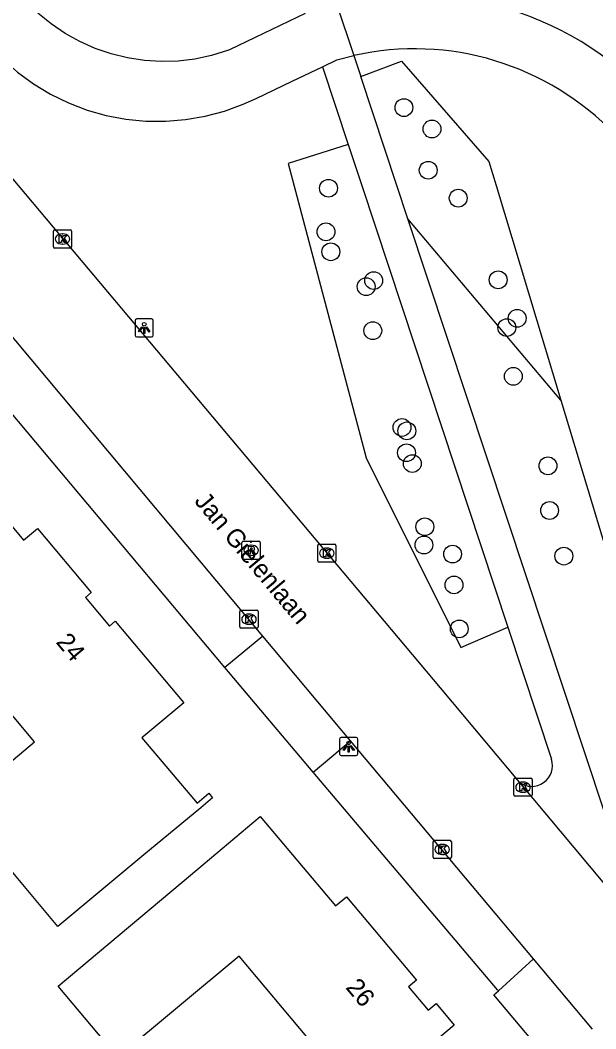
# Model space of a CAD drawing. Extents: x 157321 to 158827, y 386650 to 388532.
# Drawn here: x 158007.1 to 158038.8, y 386953.6 to 387009.1 of the extents above; entities that cross this region are included whole.
import ezdxf

# ---------------------------------------------------------------- set-up
doc = ezdxf.new("R2010")
doc.units = 0
for name, color, linetype in [('IMGEO_Boom', 7, 'Continuous'), ('IMGEO_Fietspad_gesloten', 7, 'Continuous'), ('IMGEO_Groenvoorziening', 7, 'Continuous'), ('IMGEO_Kolk', 7, 'Continuous'), ('IMGEO_Lichtpunt', 7, 'Continuous'), ('IMGEO_Openbare_ruimte_label', 7, 'Continuous'), ('IMGEO_Pand', 7, 'Continuous'), ('IMGEO_Pand_nummerreeks', 7, 'Continuous'), ('IMGEO_Rijbaan_lokaal_gesloten', 7, 'Continuous'), ('IMGEO_Rioolput', 7, 'Continuous'), ('IMGEO_Voetpad_gesloten', 7, 'Continuous'), ('IMGEO_Voetpad_halfverhard', 7, 'Continuous'), ('IMGEO_Voetpad_open', 7, 'Continuous')]:
    doc.layers.add(name, color=color, linetype=linetype)

msp = doc.modelspace()

# ---------------------------------------------------------------- linework, layer by layer
at = {"layer": 'IMGEO_Boom'}
for centre in [(158028.229, 387004.285), (158029.77, 387003.109), (158029.564, 387000.843), (158024.082, 386999.853), (158031.213, 386999.309), (158023.944, 386997.456), (158024.21, 386996.361), (158026.154, 386994.444), (158026.568, 386994.776), (158033.408, 386994.819), (158034.455, 386992.703), (158033.886, 386992.194), (158026.518, 386992.025), (158034.243, 386989.513), (158028.123, 386986.705), (158028.39, 386986.515), (158028.369, 386985.313), (158028.69, 386984.717), (158036.146, 386984.594), (158036.237, 386982.138), (158029.378, 386981.245), (158029.327, 386980.245), (158030.903, 386979.745), (158037.02, 386979.632), (158030.982, 386978.049), (158031.271, 386975.631)]:
    msp.add_circle(centre, 0.489, dxfattribs=at)
at = {"layer": 'IMGEO_Fietspad_gesloten'}
for points in [[(158000, 387014.593), (158004.726, 387008.62), (158005.406, 387007.76), (158006.16, 387006.964), (158006.983, 387006.238), (158007.867, 387005.589), (158008.805, 387005.021), (158009.791, 387004.54), (158010.815, 387004.148), (158011.87, 387003.85), (158012.948, 387003.647), (158014.039, 387003.541), (158015.136, 387003.533), (158016.229, 387003.623), (158017.31, 387003.81), (158018.369, 387004.093), (158019.399, 387004.47), (158020.111, 387004.794), (158022.082, 387005.73), (158023.75, 387006.523)], [(158024.525, 387009.988), (158025.479, 387007.148)], [(158022.793, 387009.457), (158020.054, 387008.136), (158018.644, 387007.455), (158018.536, 387007.416), (158017.647, 387007.145), (158016.738, 387006.954), (158015.816, 387006.845), (158014.887, 387006.818), (158013.96, 387006.875), (158013.041, 387007.015), (158012.139, 387007.236), (158011.26, 387007.537), (158010.411, 387007.915), (158009.6, 387008.367), (158008.832, 387008.89), (158008.114, 387009.48)], [(158023.75, 387006.523), (158024.549, 387006.903), (158025.479, 387007.148)]]:
    msp.add_lwpolyline(points, dxfattribs=at)
for centre, radius, start, end in [((158028.726, 386992.618), 17.871, 38.3367, 103.5976), ((158028.815, 386992.295), 15.223, 43.6145, 102.6585)]:
    msp.add_arc(centre, radius, start, end, dxfattribs=at)
at = {"layer": 'IMGEO_Groenvoorziening'}
for points in [[(158025.862, 387005.991), (158028.09, 387006.831), (158032.89, 387001.329), (158033.292, 387000), (158036.857, 386988.203)], [(158025.16, 387002.262), (158021.858, 387001.215), (158026.145, 386985.028), (158031.36, 386974.604), (158033.937, 386975.727)], [(158036.857, 386988.203), (158028.452, 386998.175)], [(158018.379, 386973.505), (158001.394, 386993.731)], [(158036.857, 386988.203), (158044.331, 386963.471), (158040.352, 386962.249)], [(158033.423, 386955.739), (158033.372, 386955.799), (158023.244, 386967.75)]]:
    msp.add_lwpolyline(points, dxfattribs=at)
at = {"layer": 'IMGEO_Kolk'}
for p, q in [((158008.961, 386996.638), (158008.961, 386997.49)), ((158009.036, 386997.564), (158009.888, 386997.564)), ((158009.449, 386997.344), (158009.474, 386997.344)), ((158009.962, 386997.49), (158009.962, 386996.638)), ((158009.888, 386996.564), (158009.036, 386996.564)), ((158009.472, 386996.784), (158009.447, 386996.784)), ((158023.49, 386979.368), (158023.49, 386980.22)), ((158023.565, 386980.294), (158024.417, 386980.294)), ((158023.978, 386980.074), (158024.003, 386980.074)), ((158024.491, 386980.22), (158024.491, 386979.368)), ((158024.001, 386979.514), (158023.976, 386979.514)), ((158024.417, 386979.294), (158023.565, 386979.294)), ((158019.213, 386975.737), (158019.213, 386976.589)), ((158019.288, 386976.663), (158020.14, 386976.663)), ((158020.214, 386976.589), (158020.214, 386975.737)), ((158019.701, 386976.443), (158019.726, 386976.443)), ((158020.14, 386975.663), (158019.288, 386975.663)), ((158019.724, 386975.883), (158019.699, 386975.883)), ((158034.274, 386966.503), (158034.274, 386967.355)), ((158034.349, 386967.429), (158035.201, 386967.429)), ((158034.762, 386967.209), (158034.787, 386967.209)), ((158035.275, 386967.355), (158035.275, 386966.503)), ((158034.785, 386966.649), (158034.76, 386966.649)), ((158035.201, 386966.429), (158034.349, 386966.429)), ((158029.835, 386963.083), (158029.835, 386963.935)), ((158029.91, 386964.009), (158030.762, 386964.009)), ((158030.836, 386963.935), (158030.836, 386963.083)), ((158030.323, 386963.789), (158030.348, 386963.789)), ((158030.762, 386963.009), (158029.91, 386963.009)), ((158030.346, 386963.229), (158030.321, 386963.229))]:
    msp.add_line(p, q, dxfattribs=at)
for points in [[(158008.961, 386996.638), (158008.961, 386997.49)], [(158009.036, 386997.564), (158009.888, 386997.564)], [(158009.282, 386997.264), (158009.405, 386997.264), (158009.405, 386997.113), (158009.535, 386997.264), (158009.699, 386997.264), (158009.553, 386997.113), (158009.706, 386996.864), (158009.554, 386996.864), (158009.469, 386997.028), (158009.405, 386996.961), (158009.405, 386996.864), (158009.282, 386996.864), (158009.282, 386997.264)], [(158009.962, 386997.49), (158009.962, 386996.638)], [(158009.888, 386996.564), (158009.036, 386996.564)], [(158023.49, 386979.368), (158023.49, 386980.22)], [(158023.565, 386980.294), (158024.417, 386980.294)], [(158023.811, 386979.994), (158023.934, 386979.994), (158023.934, 386979.843), (158024.064, 386979.994), (158024.228, 386979.994), (158024.082, 386979.843), (158024.235, 386979.594), (158024.083, 386979.594), (158023.998, 386979.758), (158023.934, 386979.691), (158023.934, 386979.594), (158023.811, 386979.594), (158023.811, 386979.994)], [(158024.491, 386980.22), (158024.491, 386979.368)], [(158024.417, 386979.294), (158023.565, 386979.294)], [(158019.213, 386975.737), (158019.213, 386976.589)], [(158019.288, 386976.663), (158020.14, 386976.663)], [(158020.214, 386976.589), (158020.214, 386975.737)], [(158019.534, 386976.363), (158019.657, 386976.363), (158019.657, 386976.212), (158019.787, 386976.363), (158019.951, 386976.363), (158019.805, 386976.212), (158019.958, 386975.963), (158019.806, 386975.963), (158019.721, 386976.127), (158019.657, 386976.06), (158019.657, 386975.963), (158019.534, 386975.963), (158019.534, 386976.363)], [(158020.14, 386975.663), (158019.288, 386975.663)], [(158034.274, 386966.503), (158034.274, 386967.355)], [(158034.349, 386967.429), (158035.201, 386967.429)], [(158034.595, 386967.129), (158034.718, 386967.129), (158034.718, 386966.978), (158034.848, 386967.129), (158035.012, 386967.129), (158034.866, 386966.978), (158035.019, 386966.729), (158034.867, 386966.729), (158034.782, 386966.893), (158034.718, 386966.826), (158034.718, 386966.729), (158034.595, 386966.729), (158034.595, 386967.129)], [(158035.275, 386967.355), (158035.275, 386966.503)], [(158035.201, 386966.429), (158034.349, 386966.429)], [(158029.835, 386963.083), (158029.835, 386963.935)], [(158029.91, 386964.009), (158030.762, 386964.009)], [(158030.836, 386963.935), (158030.836, 386963.083)], [(158030.156, 386963.709), (158030.279, 386963.709), (158030.279, 386963.558), (158030.409, 386963.709), (158030.573, 386963.709), (158030.427, 386963.558), (158030.58, 386963.309), (158030.428, 386963.309), (158030.343, 386963.473), (158030.279, 386963.406), (158030.279, 386963.309), (158030.156, 386963.309), (158030.156, 386963.709)], [(158030.762, 386963.009), (158029.91, 386963.009)]]:
    msp.add_lwpolyline(points, dxfattribs=at)
for centre, start, end in [((158009.038, 386997.488), 91.552, 178.448), ((158009.038, 386997.488), 91.552, 178.448), ((158009.886, 386997.488), 1.552, 88.448), ((158009.886, 386997.488), 1.552, 88.448), ((158009.038, 386996.64), 181.552, 268.448), ((158009.038, 386996.64), 181.552, 268.448), ((158009.886, 386996.64), 271.552, 358.448), ((158009.886, 386996.64), 271.552, 358.448), ((158023.567, 386980.218), 91.552, 178.448), ((158023.567, 386980.218), 91.552, 178.448), ((158024.415, 386980.218), 1.552, 88.448), ((158024.415, 386980.218), 1.552, 88.448), ((158023.567, 386979.37), 181.552, 268.448), ((158023.567, 386979.37), 181.552, 268.448), ((158024.415, 386979.37), 271.552, 358.448), ((158024.415, 386979.37), 271.552, 358.448), ((158019.29, 386976.587), 91.552, 178.448), ((158019.29, 386976.587), 91.552, 178.448), ((158020.138, 386976.587), 1.552, 88.448), ((158020.138, 386976.587), 1.552, 88.448), ((158019.29, 386975.739), 181.552, 268.448), ((158019.29, 386975.739), 181.552, 268.448), ((158020.138, 386975.739), 271.552, 358.448), ((158020.138, 386975.739), 271.552, 358.448), ((158034.351, 386967.353), 91.552, 178.448), ((158034.351, 386967.353), 91.552, 178.448), ((158035.199, 386967.353), 1.552, 88.448), ((158035.199, 386967.353), 1.552, 88.448), ((158034.351, 386966.505), 181.552, 268.448), ((158034.351, 386966.505), 181.552, 268.448), ((158035.199, 386966.505), 271.552, 358.448), ((158035.199, 386966.505), 271.552, 358.448), ((158029.912, 386963.933), 91.552, 178.448), ((158029.912, 386963.933), 91.552, 178.448), ((158030.76, 386963.933), 1.552, 88.448), ((158030.76, 386963.933), 1.552, 88.448), ((158029.912, 386963.085), 181.552, 268.448), ((158029.912, 386963.085), 181.552, 268.448), ((158030.76, 386963.085), 271.552, 358.448), ((158030.76, 386963.085), 271.552, 358.448)]:
    msp.add_arc(centre, 0.0765, start, end, dxfattribs=at)
for centre, major_axis, ratio, start_param, end_param in [((158009.448, 386997.064), (-0.387, 0.002), 0.722429, 4.712389, 7.853982), ((158009.473, 386997.064), (-0.39, 0.002), 0.717154, 1.570796, 4.712389), ((158023.977, 386979.794), (-0.387, 0.002), 0.722429, 4.712389, 7.853982), ((158024.002, 386979.794), (-0.39, 0.002), 0.717154, 1.570796, 4.712389), ((158019.7, 386976.163), (-0.387, 0.002), 0.722429, 4.712389, 7.853982), ((158019.725, 386976.163), (-0.39, 0.002), 0.717154, 1.570796, 4.712389), ((158034.761, 386966.929), (-0.387, 0.002), 0.722429, 4.712389, 7.853982), ((158034.786, 386966.929), (-0.39, 0.002), 0.717154, 1.570796, 4.712389), ((158030.322, 386963.509), (-0.387, 0.002), 0.722429, 4.712389, 7.853982), ((158030.347, 386963.509), (-0.39, 0.002), 0.717154, 1.570796, 4.712389)]:
    msp.add_ellipse(centre, major_axis=major_axis, ratio=ratio, start_param=start_param, end_param=end_param, dxfattribs=at)
at = {"layer": 'IMGEO_Lichtpunt'}
for p, q in [((158014.358, 386992.673), (158013.55, 386992.673)), ((158014.358, 386992.673), (158013.55, 386992.673)), ((158013.456, 386992.578), (158013.456, 386991.771)), ((158013.456, 386992.578), (158013.456, 386991.771)), ((158014.452, 386991.771), (158014.452, 386992.578)), ((158014.452, 386991.771), (158014.452, 386992.578)), ((158013.55, 386991.677), (158014.358, 386991.677)), ((158013.55, 386991.677), (158014.358, 386991.677)), ((158024.694, 386969.567), (158024.694, 386968.76)), ((158024.694, 386969.567), (158024.694, 386968.76)), ((158025.596, 386969.662), (158024.788, 386969.662)), ((158025.596, 386969.662), (158024.788, 386969.662)), ((158025.69, 386968.76), (158025.69, 386969.567)), ((158025.69, 386968.76), (158025.69, 386969.567)), ((158024.788, 386968.666), (158025.596, 386968.666)), ((158024.788, 386968.666), (158025.596, 386968.666))]:
    msp.add_line(p, q, dxfattribs=at)
for points in [[(158013.83, 386992.242), (158013.869, 386992.214), (158013.681, 386991.952), (158013.643, 386991.979), (158013.83, 386992.242)], [(158013.932, 386992.194), (158013.979, 386992.194), (158013.979, 386991.872), (158013.932, 386991.872), (158013.932, 386992.194)], [(158014.042, 386992.214), (158014.08, 386992.241), (158014.267, 386991.979), (158014.228, 386991.951), (158014.042, 386992.214)], [(158025.068, 386969.231), (158025.107, 386969.203), (158024.919, 386968.941), (158024.881, 386968.968), (158025.068, 386969.231)], [(158025.17, 386969.183), (158025.217, 386969.183), (158025.217, 386968.861), (158025.17, 386968.861), (158025.17, 386969.183)], [(158025.28, 386969.203), (158025.318, 386969.23), (158025.505, 386968.968), (158025.466, 386968.94), (158025.28, 386969.203)]]:
    msp.add_lwpolyline(points, dxfattribs=at)
for centre in [(158013.955, 386992.376), (158025.193, 386969.365)]:
    msp.add_circle(centre, 0.0994, dxfattribs=at)
for centre, start, end in [((158013.55, 386992.578), 90, 180), ((158013.55, 386992.578), 90, 180), ((158014.358, 386992.578), 0, 90), ((158014.358, 386992.578), 0, 90), ((158013.55, 386991.771), 180, 270), ((158013.55, 386991.771), 180, 270), ((158014.358, 386991.771), 270, 0), ((158014.358, 386991.771), 270, 360), ((158024.788, 386969.567), 90, 180), ((158024.788, 386969.567), 90, 180), ((158025.596, 386969.567), 0, 90), ((158025.596, 386969.567), 0, 90), ((158024.788, 386968.76), 180, 270), ((158024.788, 386968.76), 180, 270), ((158025.596, 386968.76), 270, 0), ((158025.596, 386968.76), 270, 360)]:
    msp.add_arc(centre, 0.0946, start, end, dxfattribs=at)
at = {"layer": 'IMGEO_Pand'}
for points in [[(158004.114, 386984.343), (158007.316, 386980.509), (158008.084, 386981.151), (158011.045, 386977.626), (158010.724, 386977.356), (158012.042, 386975.786), (158012.363, 386976.056), (158016.124, 386971.575), (158014.48, 386970.19), (158013.83, 386969.643), (158016.858, 386966.049), (158017.508, 386966.596), (158017.714, 386966.351), (158017.064, 386965.804), (158013.926, 386963.212), (158009.198, 386959.269), (158003.685, 386965.861), (158007.917, 386969.425), (158002.409, 386976)], [(158016.504, 386962.101), (158020.335, 386965.313), (158024.467, 386960.406), (158025.064, 386960.909), (158028.925, 386956.316), (158028.489, 386955.95), (158029.563, 386954.671), (158029.999, 386955.037), (158030.996, 386953.85), (158028.685, 386951.9), (158031.502, 386948.56), (158027.669, 386945.35), (158021.051, 386939.806), (158015.277, 386946.677), (158022.978, 386953.106), (158019.17, 386957.649), (158012.501, 386952.091), (158009.217, 386955.992), (158016.504, 386962.101)]]:
    msp.add_lwpolyline(points, dxfattribs=at)
at = {"layer": 'IMGEO_Rijbaan_lokaal_gesloten'}
for points in [[(157972.38, 387041.273), (158000, 387008.374), (158007.03, 387000), (158030.213, 386972.386), (158034.557, 386967.207)], [(158020.47, 386975.229), (158003.5, 386995.491)], [(158025.301, 386969.475), (158020.47, 386975.229)], [(158035.357, 386957.488), (158025.301, 386969.475)], [(158034.557, 386967.207), (158041.42, 386959.024)], [(158038.597, 386953.625), (158035.357, 386957.488)]]:
    msp.add_lwpolyline(points, dxfattribs=at)
at = {"layer": 'IMGEO_Rioolput'}
for p, q in [((158019.403, 386980.453), (158020.255, 386980.453)), ((158019.328, 386979.527), (158019.328, 386980.379)), ((158019.816, 386980.233), (158019.841, 386980.233)), ((158020.329, 386980.379), (158020.329, 386979.527)), ((158020.255, 386979.453), (158019.403, 386979.453)), ((158019.839, 386979.673), (158019.814, 386979.673))]:
    msp.add_line(p, q, dxfattribs=at)
for points in [[(158019.403, 386980.453), (158020.255, 386980.453)], [(158019.328, 386979.527), (158019.328, 386980.379)], [(158019.917, 386980.151), (158019.665, 386980.153), (158019.665, 386979.753)], [(158019.665, 386979.753), (158019.789, 386979.753), (158019.789, 386979.915), (158019.8, 386979.915)], [(158019.843, 386980.072), (158019.789, 386980.072), (158019.789, 386979.991)], [(158019.789, 386979.991), (158019.841, 386979.991)], [(158019.847, 386979.886), (158019.918, 386979.753), (158020.058, 386979.753), (158019.993, 386979.879)], [(158020.329, 386980.379), (158020.329, 386979.527)], [(158020.255, 386979.453), (158019.403, 386979.453)]]:
    msp.add_lwpolyline(points, dxfattribs=at)
for centre, radius, start, end in [((158019.405, 386980.377), 0.0765, 91.552, 178.448), ((158019.405, 386980.377), 0.0765, 91.552, 178.448), ((158020.253, 386980.377), 0.0765, 1.552, 88.448), ((158020.253, 386980.377), 0.0765, 1.552, 88.448), ((158019.799, 386979.862), 0.0533, 26.0293, 88.6989), ((158019.825, 386980.18), 0.19, 274.7715, 282.9687), ((158019.849, 386979.976), 0.0964, 77.0061, 93.1865), ((158019.863, 386980.033), 0.0378, 276.6634, 79.6772), ((158019.916, 386980.041), 0.109, 350.3612, 89.416), ((158019.914, 386980.041), 0.112, 277.5842, 350.9817), ((158019.898, 386979.826), 0.108, 29.5134, 73.7905), ((158019.405, 386979.529), 0.0765, 181.552, 268.448), ((158019.405, 386979.529), 0.0765, 181.552, 268.448), ((158020.253, 386979.529), 0.0765, 271.552, 358.448), ((158020.253, 386979.529), 0.0765, 271.552, 358.448)]:
    msp.add_arc(centre, radius, start, end, dxfattribs=at)
for centre, major_axis, ratio, start_param, end_param in [((158019.815, 386979.953), (-0.387, 0.002), 0.722429, 4.712389, 7.853982), ((158019.84, 386979.953), (-0.39, 0.002), 0.717154, 1.570796, 4.712389)]:
    msp.add_ellipse(centre, major_axis=major_axis, ratio=ratio, start_param=start_param, end_param=end_param, dxfattribs=at)
at = {"layer": 'IMGEO_Voetpad_gesloten'}
for points in [[(158020.47, 386975.229), (158018.379, 386973.505)], [(158023.244, 386967.75), (158018.379, 386973.505)], [(158023.244, 386967.75), (158025.301, 386969.475)]]:
    msp.add_lwpolyline(points, dxfattribs=at)
at = {"layer": 'IMGEO_Voetpad_halfverhard'}
for points in [[(158025.479, 387007.148), (158025.862, 387005.991)], [(158023.75, 387006.523), (158025.16, 387002.262)], [(158028.452, 386998.175), (158027.847, 387000), (158025.862, 387005.991)], [(158025.16, 387002.262), (158025.908, 387000), (158033.937, 386975.727)], [(158040.352, 386962.249), (158028.452, 386998.175)], [(158033.937, 386975.727), (158036.34, 386968.464)]]:
    msp.add_lwpolyline(points, dxfattribs=at)
msp.add_arc((158035.248, 386968.12), 1.145, 232.8577, 17.5093, dxfattribs=at)
at = {"layer": 'IMGEO_Voetpad_open'}
for points in [[(158033.423, 386955.739), (158035.357, 386957.488)], [(158036.592, 386951.93), (158036.351, 386951.727), (158033.168, 386955.508), (158033.423, 386955.739)]]:
    msp.add_lwpolyline(points, dxfattribs=at)

# ---------------------------------------------------------------- texts
at = {"layer": 'IMGEO_Openbare_ruimte_label'}
msp.add_text('Jan Gielenlaan', height=1, rotation=310.011, dxfattribs=at).set_placement((158016.668, 386982.633))
at = {"layer": 'IMGEO_Pand_nummerreeks'}
for s, rotation, p in [('24', 310.0152, (158009.061, 386974.887)), ('26', 310.0438, (158024.988, 386955.901))]:
    msp.add_text(s, height=1, rotation=rotation, dxfattribs=at).set_placement(p)

doc.saveas('drawing.dxf')
